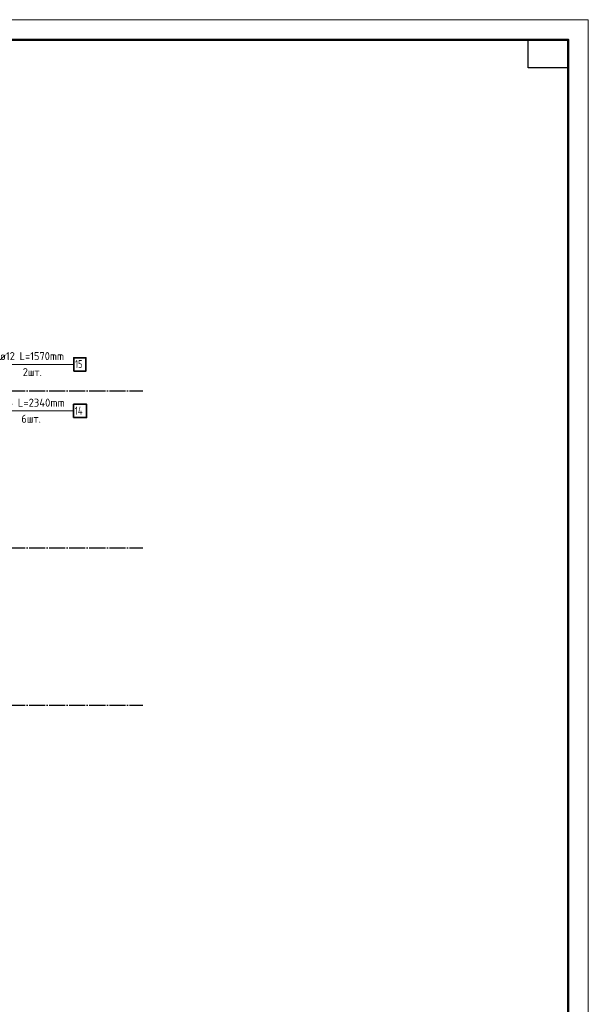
# Model space of a CAD drawing. Header units: millimetres. Extents: x -49773 to 2322955, y -3321 to 58485.
# Tile 299 of 580: x 1183525 to 1197700, y 31734 to 56294. Entities that reach past the tile are written whole.
import ezdxf

# ---------------------------------------------------------------- set-up
doc = ezdxf.new("R2010")
doc.units = ezdxf.units.MM
doc.linetypes.add('______11', pattern=[500, 400, -50, 0, -50])
doc.linetypes.add('______5', pattern=[1100, 800, -100, 100, -100])
doc.layers.add('Standard', color=7, linetype='Continuous', lineweight=25)
doc.layers.add('Арм.стержн.горизонт. 2', color=202, linetype='Continuous', lineweight=35)
doc.layers.add('Арм.стержн. вертикальными 2', color=7, linetype='Continuous', lineweight=35, true_color=0x006e00)
doc.layers.add('Осевая линия_ общее', color=7, linetype='______5', lineweight=13, true_color=0xa0a0a0)
doc.styles.add('ISOCPEUR', font='txt')

msp = doc.modelspace()

# ---------------------------------------------------------------- linework, layer by layer
at = {"layer": 'Standard', "color": 7, "linetype": 'Continuous', "lineweight": 13, "transparency": 33554687}
msp.add_lwpolyline([(1155700.2, -3105.8), (1197700.2, -3105.8), (1197700.2, 56294.2), (1155700.2, 56294.2), (1155700.2, -3105.8)], close=True, dxfattribs=at)
at = {"layer": 'Standard', "color": 7, "linetype": 'Continuous', "lineweight": 50, "transparency": 33554687}
msp.add_lwpolyline([(1157700.2, 55794.2), (1197200.2, 55794.2), (1197200.2, -2605.8), (1157700.2, -2605.8), (1157700.2, 55794.2)], close=True, dxfattribs=at)
at = {"layer": 'Standard', "color": 7, "linetype": 'Continuous', "lineweight": 25, "transparency": 33554687}
msp.add_lwpolyline([(1197200.2, 55794.2), (1197200.2, 55094.2), (1196200.2, 55094.2), (1196200.2, 55794.2), (1197200.2, 55794.2)], close=True, dxfattribs=at)
at = {"layer": 'Арм.стержн. вертикальными 2', "color": 7, "linetype": 'Continuous', "lineweight": 13, "transparency": 33554687}
msp.add_line((1182946.9, 46534), (1184866.9, 46534), dxfattribs=at)
at = {"layer": 'Арм.стержн. вертикальными 2', "color": 7, "linetype": 'Continuous', "lineweight": 35, "transparency": 33554687}
msp.add_lwpolyline([(1184866.9, 46367.3), (1185193.6, 46367.3), (1185193.6, 46700.7), (1184866.9, 46700.7), (1184866.9, 46367.3)], dxfattribs=at)
at = {"layer": 'Арм.стержн.горизонт. 2', "color": 7, "linetype": 'Continuous', "lineweight": 13, "transparency": 33554687}
msp.add_line((1183010.5, 47695.9), (1184870.5, 47695.9), dxfattribs=at)
at = {"layer": 'Арм.стержн.горизонт. 2', "color": 7, "linetype": 'Continuous', "lineweight": 35, "transparency": 33554687}
msp.add_lwpolyline([(1184870.5, 47529.2), (1185177.2, 47529.2), (1185177.2, 47862.5), (1184870.5, 47862.5), (1184870.5, 47529.2)], dxfattribs=at)
at = {"layer": 'Осевая линия_ общее', "color": 253, "linetype": '______11', "lineweight": -3, "true_color": 0xa0a0a0, "transparency": 33554687}
for p, q in [((1165255.9, 47036.7), (1186595.9, 47036.7)), ((1165255.9, 43116.7), (1186595.9, 43116.7)), ((1165255.9, 39196.7), (1186595.9, 39196.7))]:
    msp.add_line(p, q, dxfattribs=at)

# ---------------------------------------------------------------- texts
at = {"layer": 'Арм.стержн. вертикальными 2', "color": 7, "linetype": 'Continuous', "lineweight": 25, "transparency": 33554687, "char_height": 200, "attachment_point": 7, "style": 'ISOCPEUR'}
for s, insert, width in [('\\W0.96;ø16 L=2340mm ', (1182966.9, 46640.7), 1975.096), ('\\W0.94;6шт. ', (1183566.9, 46240.7), 774.186), ('\\W0.76;14', (1184900.3, 46440.7), 336.373)]:
    msp.add_mtext(s, dxfattribs=dict(at, insert=insert, width=width))
at = {"layer": 'Арм.стержн.горизонт. 2', "color": 7, "linetype": 'Continuous', "lineweight": 25, "transparency": 33554687, "char_height": 200, "attachment_point": 7, "style": 'ISOCPEUR'}
for s, insert, width in [('\\W0.94;ø12 L=1570mm ', (1183030.5, 47802.5), 1913.078), ('\\W0.75;15', (1184903.9, 47602.5), 314.851), ('\\W0.94;2шт. ', (1183600.5, 47402.5), 774.2)]:
    msp.add_mtext(s, dxfattribs=dict(at, insert=insert, width=width))

doc.saveas('drawing.dxf')
